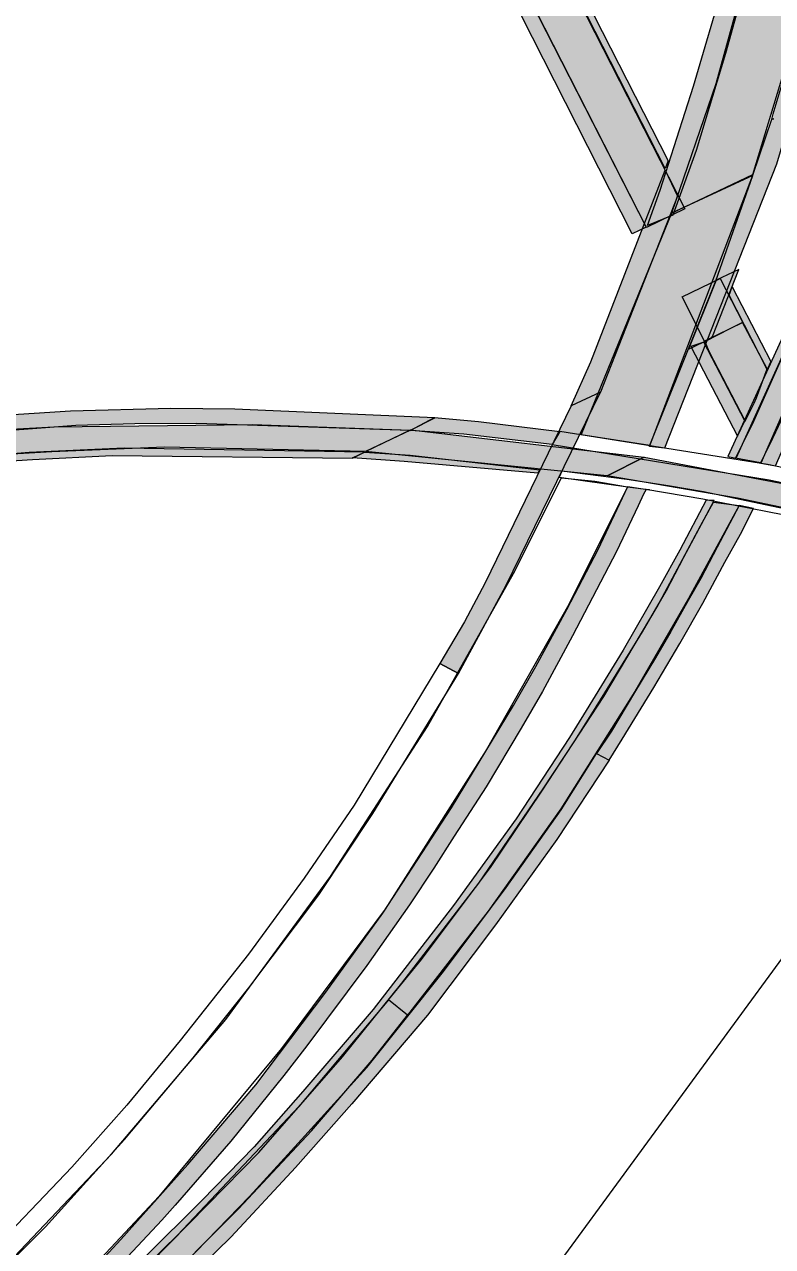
# Model space of a CAD drawing. Extents: x 2356431 to 2371438, y 6972864 to 6982525.
# Drawn here: x 2370074.85 to 2370093.87, y 6980321.88 to 6980352.96 of the extents above; entities that cross this region are included whole.
import ezdxf

# ---------------------------------------------------------------- set-up
doc = ezdxf.new("R2010")
doc.units = 0
doc.header["$LTSCALE"] = 5.6
for name, color, linetype, lineweight in [('1', 7, 'Continuous', 25), ('10', 7, 'Continuous', 13), ('11', 7, 'Continuous', 13), ('12', 7, 'Continuous', 13), ('13', 7, 'Continuous', 13), ('9', 7, 'Continuous', 13)]:
    doc.layers.add(name, color=color, linetype=linetype, lineweight=lineweight)

msp = doc.modelspace()

# ---------------------------------------------------------------- hatches: boundary and pattern name
at = {"layer": '10'}
for points in [[(2370091.141, 6980349.29), (2370080.844, 6980369.459), (2370080.949, 6980369.615), (2370091.218, 6980349.484)], [(2370090.302, 6980347.629), (2370079.869, 6980368.199), (2370080.106, 6980368.461), (2370090.655, 6980347.803)], [(2370093.737, 6980344.185), (2370092.769, 6980346.073), (2370092.841, 6980346.285), (2370093.831, 6980344.381)], [(2370092.977, 6980342.485), (2370093.171, 6980342.874), (2370092.124, 6980344.878), (2370091.791, 6980344.763)]]:
    msp.add_hatch(color=256, dxfattribs=at).paths.add_polyline_path(points)
at = {"layer": '11'}
for points in [[(2370092.929, 6980341.929), (2370093.366, 6980342.792), (2370094.917, 6980346.282), (2370095.754, 6980346.671), (2370094.088, 6980342.895), (2370093.806, 6980342.286), (2370093.566, 6980341.805)], [(2370092.369, 6980340.805), (2370093.02, 6980340.719), (2370091.732, 6980338.353), (2370090.366, 6980335.991), (2370088.49, 6980333.006), (2370086.636, 6980330.403), (2370084.592, 6980327.758), (2370084.108, 6980328.152), (2370084.948, 6980329.174), (2370086.695, 6980331.513), (2370088.006, 6980333.453), (2370089.583, 6980335.868), (2370090.938, 6980338.146), (2370092.042, 6980340.204)], [(2370064.751, 6980310.415), (2370067.102, 6980311.87), (2370069.363, 6980313.438), (2370071.65, 6980315.084), (2370073.679, 6980316.731), (2370075.538, 6980318.327), (2370078.088, 6980320.619), (2370080.288, 6980322.835), (2370082.149, 6980324.82), (2370083.686, 6980326.612), (2370084.592, 6980327.758), (2370084.108, 6980328.152), (2370081.821, 6980325.439), (2370078.737, 6980322.163), (2370077.219, 6980320.685), (2370076.568, 6980321.306), (2370075.813, 6980320.525), (2370074.478, 6980319.197), (2370073.098, 6980317.892), (2370071.674, 6980316.612), (2370070.204, 6980315.356), (2370068.739, 6980314.174), (2370067.172, 6980312.971), (2370065.392, 6980311.672), (2370064.405, 6980310.988)]]:
    msp.add_hatch(color=256, dxfattribs=at).paths.add_polyline_path(points)
at = {"layer": '12'}
for points in [[(2370094.781, 6980365.668), (2370095.242, 6980365.297), (2370094.856, 6980361.939), (2370094.477, 6980359.91), (2370094.046, 6980357.729), (2370093.511, 6980355.24), (2370092.676, 6980352.22), (2370091.926, 6980349.753), (2370091.333, 6980348.105), (2370090.696, 6980347.842), (2370091.018, 6980348.742), (2370091.862, 6980351.383), (2370092.654, 6980354.076), (2370093.376, 6980356.963), (2370093.891, 6980359.442), (2370094.314, 6980362.054)], [(2370096.812, 6980364.086), (2370097.199, 6980363.787), (2370097.044, 6980362.559), (2370096.773, 6980360.737), (2370096.044, 6980357.095), (2370095.398, 6980354.33), (2370094.987, 6980352.752), (2370094.668, 6980351.656), (2370094.405, 6980350.831), (2370094.346, 6980350.659), (2370093.971, 6980349.402), (2370091.12, 6980342.178), (2370090.741, 6980342.223), (2370093.375, 6980349.122), (2370093.853, 6980350.55), (2370093.908, 6980350.552), (2370093.853, 6980350.55), (2370093.889, 6980350.681), (2370094.43, 6980352.497), (2370094.879, 6980354.125), (2370095.475, 6980356.388), (2370095.79, 6980357.976), (2370096.116, 6980359.594), (2370096.433, 6980361.438)], [(2370088.751, 6980343.256), (2370089.252, 6980344.374), (2370091.138, 6980349.251), (2370091.452, 6980348.589), (2370089.493, 6980343.607)], [(2370093.575, 6980341.798), (2370093.949, 6980341.728), (2370096.204, 6980346.88), (2370095.697, 6980346.63)], [(2370091.732, 6980344.697), (2370092.321, 6980344.98), (2370092.342, 6980345.02), (2370093.018, 6980346.726), (2370092.439, 6980346.45)], [(2370092.739, 6980341.968), (2370092.943, 6980341.923), (2370094.91, 6980346.264), (2370094.652, 6980346.149)], [(2370088.751, 6980343.256), (2370086.563, 6980338.754), (2370086.035, 6980337.763), (2370085.412, 6980336.705), (2370085.882, 6980336.45), (2370086.45, 6980337.504), (2370087.086, 6980338.68), (2370089.493, 6980343.607)], [(2370085.281, 6980342.949), (2370080.197, 6980343.174), (2370078.571, 6980343.186), (2370076.016, 6980343.118), (2370073.235, 6980342.94), (2370071.314, 6980342.758), (2370068.778, 6980342.434), (2370065.87, 6980341.96), (2370064.483, 6980341.673), (2370062.755, 6980341.342), (2370062.934, 6980341.002), (2370063.716, 6980341.146), (2370065.554, 6980341.528), (2370066.977, 6980341.766), (2370068.585, 6980342.003), (2370070.395, 6980342.265), (2370071.682, 6980342.402), (2370073.378, 6980342.557), (2370076.151, 6980342.766), (2370077.651, 6980342.808), (2370079.219, 6980342.812), (2370084.663, 6980342.642)], [(2370084.657, 6980342.626), (2370085.271, 6980342.957), (2370086.393, 6980342.86), (2370088.464, 6980342.603), (2370088.27, 6980342.273), (2370086.017, 6980342.534)], [(2370077.384, 6980342.181), (2370074.965, 6980342.071), (2370072.314, 6980341.851), (2370070.27, 6980341.619), (2370068.181, 6980341.346), (2370066.228, 6980340.995), (2370063.88, 6980340.564), (2370063.233, 6980340.414), (2370063.316, 6980340.241), (2370065.902, 6980340.767), (2370067.38, 6980341.033), (2370068.965, 6980341.276), (2370070.819, 6980341.524), (2370071.601, 6980341.597), (2370073.72, 6980341.811), (2370075.052, 6980341.896), (2370077.079, 6980341.99), (2370083.191, 6980341.93), (2370083.497, 6980342.082)], [(2370083.191, 6980341.931), (2370083.498, 6980342.082), (2370084.654, 6980342.002), (2370087.954, 6980341.633), (2370087.903, 6980341.543), (2370084.506, 6980341.844)], [(2370090.189, 6980341.203), (2370090.745, 6980341.117), (2370090.654, 6980341.131), (2370090.59, 6980341.014), (2370090.454, 6980340.711), (2370089.906, 6980339.555), (2370088.785, 6980337.409), (2370088.022, 6980335.995), (2370087.475, 6980335.06), (2370086.585, 6980333.569), (2370085.776, 6980332.315), (2370085.26, 6980331.497), (2370084.635, 6980330.57), (2370083.551, 6980329.025), (2370082.028, 6980326.982), (2370081.441, 6980326.223), (2370080.093, 6980324.559), (2370078.679, 6980322.925), (2370078.338, 6980322.546), (2370076.984, 6980321.096), (2370076.89, 6980320.994), (2370076.967, 6980320.913), (2370076.586, 6980321.28), (2370077.293, 6980322.051), (2370079.004, 6980323.96), (2370080.731, 6980325.989), (2370082.513, 6980328.349), (2370083.964, 6980330.352), (2370085.704, 6980333.031), (2370087.283, 6980335.632), (2370087.856, 6980336.626), (2370088.644, 6980338.077), (2370089.441, 6980339.599)], [(2370092.187, 6980340.855), (2370091.514, 6980339.584), (2370090.998, 6980338.655), (2370090.073, 6980337.043), (2370089.133, 6980335.507), (2370088.704, 6980334.824), (2370087.348, 6980332.755), (2370085.754, 6980330.547), (2370083.713, 6980327.904), (2370081.923, 6980325.822), (2370080.688, 6980324.414), (2370079.353, 6980323.045), (2370077.896, 6980321.593), (2370077.109, 6980320.805), (2370077.189, 6980320.689), (2370078.038, 6980321.441), (2370079.513, 6980322.946), (2370080.803, 6980324.271), (2370082.933, 6980326.698), (2370084.446, 6980328.577), (2370086.406, 6980331.113), (2370088.037, 6980333.517), (2370088.842, 6980334.738), (2370089.273, 6980335.42), (2370089.896, 6980336.426), (2370090.563, 6980337.513), (2370091.176, 6980338.563), (2370091.615, 6980339.405), (2370092.385, 6980340.845)], [(2370089.778, 6980334.982), (2370089.393, 6980334.415), (2370089.716, 6980334.242), (2370090.047, 6980334.778), (2370090.855, 6980336.092), (2370091.517, 6980337.214), (2370092.096, 6980338.234), (2370092.662, 6980339.284), (2370093.056, 6980339.996), (2370093.388, 6980340.647), (2370093.02, 6980340.719), (2370092.461, 6980339.666), (2370092.051, 6980338.862), (2370091.725, 6980338.304), (2370091.282, 6980337.519), (2370090.892, 6980336.845), (2370090.362, 6980335.969)], [(2370048.363, 6980302.195), (2370048.2, 6980302.605), (2370052.483, 6980304.268), (2370055.106, 6980305.454), (2370057.342, 6980306.479), (2370059.905, 6980307.728), (2370061.776, 6980308.699), (2370063.377, 6980309.614), (2370064.48, 6980310.237), (2370066.844, 6980311.743), (2370069.323, 6980313.409), (2370071.494, 6980314.992), (2370073.769, 6980316.789), (2370076.524, 6980319.196), (2370078.66, 6980321.18), (2370080.572, 6980323.147), (2370081.81, 6980324.502), (2370083.554, 6980326.433), (2370085.502, 6980328.872), (2370087.098, 6980331.009), (2370088.497, 6980332.979), (2370089.393, 6980334.415), (2370089.716, 6980334.242), (2370088.382, 6980332.224), (2370086.823, 6980330.059), (2370085.096, 6980327.764), (2370083.176, 6980325.502), (2370081.741, 6980323.887), (2370080.101, 6980322.124), (2370078.217, 6980320.287), (2370075.969, 6980318.201), (2370073.158, 6980315.86), (2370071.052, 6980314.239), (2370068.844, 6980312.637), (2370066.701, 6980311.231), (2370064.711, 6980309.991), (2370063.281, 6980309.143), (2370061.289, 6980308.035), (2370059.595, 6980307.152), (2370057.201, 6980306.033), (2370054.272, 6980304.698), (2370052.592, 6980303.908)]]:
    msp.add_hatch(color=256, dxfattribs=at).paths.add_polyline_path(points)
at = {"layer": '13'}
for points in [[(2370091.3, 6980348.153), (2370093.373, 6980349.142), (2370094.542, 6980352.999), (2370095.519, 6980356.76), (2370096.264, 6980360.578), (2370096.782, 6980364.132), (2370095.285, 6980365.252), (2370094.558, 6980360.187), (2370093.626, 6980355.785), (2370092.427, 6980351.448)], [(2370089.007, 6980342.527), (2370090.751, 6980342.259), (2370092.429, 6980346.44), (2370093.374, 6980349.114), (2370091.3, 6980348.153)], [(2370083.522, 6980342.095), (2370078.411, 6980342.204), (2370075.539, 6980342.089), (2370073.233, 6980341.95), (2370071.583, 6980341.785), (2370068.684, 6980341.425), (2370066.079, 6980340.995), (2370063.236, 6980340.41), (2370062.961, 6980340.996), (2370065.964, 6980341.609), (2370068.684, 6980342.047), (2370070.032, 6980342.237), (2370071.509, 6980342.401), (2370073.737, 6980342.625), (2370075.595, 6980342.726), (2370080.648, 6980342.779), (2370084.663, 6980342.642)], [(2370083.523, 6980342.094), (2370084.664, 6980342.643), (2370090.606, 6980341.952), (2370089.668, 6980341.474)], [(2370100.66, 6980339.01), (2370098.114, 6980339.73), (2370095.487, 6980340.382), (2370092.979, 6980340.907), (2370089.668, 6980341.473), (2370090.605, 6980341.953), (2370095.285, 6980341.062), (2370097.718, 6980340.499), (2370100.843, 6980339.611)]]:
    msp.add_hatch(color=256, dxfattribs=at).paths.add_polyline_path(points)
at = {"layer": '9'}
for points in [[(2370090.669, 6980347.792), (2370084.208, 6980360.462), (2370084.782, 6980361.713), (2370091.641, 6980348.263)], [(2370092.144, 6980344.904), (2370091.572, 6980346.027), (2370092.542, 6980346.499), (2370093.113, 6980345.376)], [(2370092.15, 6980344.89), (2370092.252, 6980344.649), (2370093.178, 6980342.864), (2370093.407, 6980343.321), (2370093.466, 6980343.464), (2370093.738, 6980344.197), (2370093.11, 6980345.378)]]:
    msp.add_hatch(color=256, dxfattribs=at).paths.add_polyline_path(points)

# ---------------------------------------------------------------- linework, layer by layer
at = {"layer": '1', "lineweight": 13}
msp.add_lwpolyline([(2369855.033, 6980141.088), (2370017.862, 6980379.583), (2370022.31, 6980590.536), (2370099.424, 6980609.051), (2370119.624, 6980364.065), (2369916.007, 6980085.895)], close=True, dxfattribs=at)
at = {"layer": '10'}
for points in [[(2370091.141, 6980349.29), (2370080.844, 6980369.459), (2370080.949, 6980369.615), (2370091.218, 6980349.484)], [(2370090.302, 6980347.629), (2370079.869, 6980368.199), (2370080.106, 6980368.461), (2370090.655, 6980347.803)], [(2370093.737, 6980344.185), (2370092.769, 6980346.073), (2370092.841, 6980346.285), (2370093.831, 6980344.381)], [(2370092.977, 6980342.485), (2370093.171, 6980342.874), (2370092.124, 6980344.878), (2370091.791, 6980344.763)]]:
    msp.add_lwpolyline(points, close=True, dxfattribs=at)
at = {"layer": '11'}
for points in [[(2370092.929, 6980341.929), (2370093.366, 6980342.792), (2370094.917, 6980346.282), (2370095.754, 6980346.671), (2370094.088, 6980342.895), (2370093.806, 6980342.286), (2370093.566, 6980341.805)], [(2370092.369, 6980340.805), (2370093.02, 6980340.719), (2370091.732, 6980338.353), (2370090.366, 6980335.991), (2370088.49, 6980333.006), (2370086.636, 6980330.403), (2370084.592, 6980327.758), (2370084.108, 6980328.152), (2370084.948, 6980329.174), (2370086.695, 6980331.513), (2370088.006, 6980333.453), (2370089.583, 6980335.868), (2370090.938, 6980338.146), (2370092.042, 6980340.204)]]:
    msp.add_lwpolyline(points, close=True, dxfattribs=at)
msp.add_lwpolyline([(2370073.679, 6980316.731), (2370075.538, 6980318.327), (2370078.088, 6980320.619), (2370080.288, 6980322.835), (2370082.149, 6980324.82), (2370083.686, 6980326.612), (2370084.592, 6980327.758), (2370084.108, 6980328.152), (2370081.821, 6980325.439), (2370078.737, 6980322.163), (2370077.219, 6980320.685), (2370076.568, 6980321.306), (2370075.813, 6980320.525), (2370074.478, 6980319.197)], dxfattribs=at)
at = {"layer": '12'}
for points in [[(2370094.781, 6980365.668), (2370095.242, 6980365.297), (2370094.856, 6980361.939), (2370094.477, 6980359.91), (2370094.046, 6980357.729), (2370093.511, 6980355.24), (2370092.676, 6980352.22), (2370091.926, 6980349.753), (2370091.333, 6980348.105), (2370090.696, 6980347.842), (2370091.018, 6980348.742), (2370091.862, 6980351.383), (2370092.654, 6980354.076), (2370093.376, 6980356.963), (2370093.891, 6980359.442), (2370094.314, 6980362.054)], [(2370096.812, 6980364.086), (2370097.199, 6980363.787), (2370097.044, 6980362.559), (2370096.773, 6980360.737), (2370096.044, 6980357.095), (2370095.398, 6980354.33), (2370094.987, 6980352.752), (2370094.668, 6980351.656), (2370094.405, 6980350.831), (2370094.346, 6980350.659), (2370093.971, 6980349.402), (2370091.12, 6980342.178), (2370090.741, 6980342.223), (2370093.375, 6980349.122), (2370093.853, 6980350.55), (2370093.908, 6980350.552), (2370093.853, 6980350.55), (2370093.889, 6980350.681), (2370094.43, 6980352.497), (2370094.879, 6980354.125), (2370095.475, 6980356.388), (2370095.79, 6980357.976), (2370096.116, 6980359.594), (2370096.433, 6980361.438)], [(2370088.751, 6980343.256), (2370089.252, 6980344.374), (2370091.138, 6980349.251), (2370091.452, 6980348.589), (2370089.493, 6980343.607)], [(2370093.575, 6980341.798), (2370093.949, 6980341.728), (2370096.204, 6980346.88), (2370095.697, 6980346.63)], [(2370091.732, 6980344.697), (2370092.321, 6980344.98), (2370092.342, 6980345.02), (2370093.018, 6980346.726), (2370092.439, 6980346.45)], [(2370092.739, 6980341.968), (2370092.943, 6980341.923), (2370094.91, 6980346.264), (2370094.652, 6980346.149)], [(2370088.751, 6980343.256), (2370086.563, 6980338.754), (2370086.035, 6980337.763), (2370085.412, 6980336.705), (2370085.882, 6980336.45), (2370086.45, 6980337.504), (2370087.086, 6980338.68), (2370089.493, 6980343.607)], [(2370085.281, 6980342.949), (2370080.197, 6980343.174), (2370078.571, 6980343.186), (2370076.016, 6980343.118), (2370073.235, 6980342.94), (2370071.314, 6980342.758), (2370068.778, 6980342.434), (2370065.87, 6980341.96), (2370064.483, 6980341.673), (2370062.755, 6980341.342), (2370062.934, 6980341.002), (2370063.716, 6980341.146), (2370065.554, 6980341.528), (2370066.977, 6980341.766), (2370068.585, 6980342.003), (2370070.395, 6980342.265), (2370071.682, 6980342.402), (2370073.378, 6980342.557), (2370076.151, 6980342.766), (2370077.651, 6980342.808), (2370079.219, 6980342.812), (2370084.663, 6980342.642)], [(2370084.657, 6980342.626), (2370085.271, 6980342.957), (2370086.393, 6980342.86), (2370088.464, 6980342.603), (2370088.27, 6980342.273), (2370086.017, 6980342.534)], [(2370077.384, 6980342.181), (2370074.965, 6980342.071), (2370072.314, 6980341.851), (2370070.27, 6980341.619), (2370068.181, 6980341.346), (2370066.228, 6980340.995), (2370063.88, 6980340.564), (2370063.233, 6980340.414), (2370063.316, 6980340.241), (2370065.902, 6980340.767), (2370067.38, 6980341.033), (2370068.965, 6980341.276), (2370070.819, 6980341.524), (2370071.601, 6980341.597), (2370073.72, 6980341.811), (2370075.052, 6980341.896), (2370077.079, 6980341.99), (2370083.191, 6980341.93), (2370083.497, 6980342.082)], [(2370083.191, 6980341.931), (2370083.498, 6980342.082), (2370084.654, 6980342.002), (2370087.954, 6980341.633), (2370087.903, 6980341.543), (2370084.506, 6980341.844)], [(2370089.778, 6980334.982), (2370089.393, 6980334.415), (2370089.716, 6980334.242), (2370090.047, 6980334.778), (2370090.855, 6980336.092), (2370091.517, 6980337.214), (2370092.096, 6980338.234), (2370092.662, 6980339.284), (2370093.056, 6980339.996), (2370093.388, 6980340.647), (2370093.02, 6980340.719), (2370092.461, 6980339.666), (2370092.051, 6980338.862), (2370091.725, 6980338.304), (2370091.282, 6980337.519), (2370090.892, 6980336.845), (2370090.362, 6980335.969)]]:
    msp.add_lwpolyline(points, close=True, dxfattribs=at)
for points in [[(2370095.325, 6980341.437), (2370093.744, 6980341.769), (2370088.462, 6980342.603), (2370088.27, 6980342.274), (2370093.787, 6980341.376), (2370095.849, 6980340.943)], [(2370096.259, 6980340.194), (2370092.113, 6980341.073), (2370091.218, 6980341.222), (2370090.17, 6980341.386), (2370088.51, 6980341.593), (2370088.442, 6980341.445), (2370090.247, 6980341.186), (2370090.647, 6980341.137), (2370092.102, 6980340.888), (2370094.956, 6980340.335)], [(2370076.586, 6980321.28), (2370077.293, 6980322.051), (2370079.004, 6980323.96), (2370080.731, 6980325.989), (2370082.513, 6980328.349), (2370083.964, 6980330.352), (2370085.704, 6980333.031), (2370087.283, 6980335.632), (2370087.856, 6980336.626), (2370088.644, 6980338.077), (2370089.441, 6980339.599), (2370090.189, 6980341.203), (2370090.745, 6980341.117), (2370090.654, 6980341.131), (2370090.59, 6980341.014), (2370090.454, 6980340.711), (2370089.906, 6980339.555), (2370088.785, 6980337.409), (2370088.022, 6980335.995), (2370087.475, 6980335.06), (2370086.585, 6980333.569), (2370085.776, 6980332.315), (2370085.26, 6980331.497), (2370084.635, 6980330.57), (2370083.551, 6980329.025), (2370082.028, 6980326.982), (2370081.441, 6980326.223), (2370080.093, 6980324.559), (2370078.679, 6980322.925), (2370078.338, 6980322.546), (2370076.984, 6980321.096)], [(2370078.038, 6980321.441), (2370079.513, 6980322.946), (2370080.803, 6980324.271), (2370082.933, 6980326.698), (2370084.446, 6980328.577), (2370086.406, 6980331.113), (2370088.037, 6980333.517), (2370088.842, 6980334.738), (2370089.273, 6980335.42), (2370089.896, 6980336.426), (2370090.563, 6980337.513), (2370091.176, 6980338.563), (2370091.615, 6980339.405), (2370092.385, 6980340.845), (2370092.187, 6980340.855), (2370091.514, 6980339.584), (2370090.998, 6980338.655), (2370090.073, 6980337.043), (2370089.133, 6980335.507), (2370088.704, 6980334.824), (2370087.348, 6980332.755), (2370085.754, 6980330.547), (2370083.713, 6980327.904), (2370081.923, 6980325.822), (2370080.688, 6980324.414), (2370079.353, 6980323.045), (2370077.896, 6980321.593)], [(2370073.199, 6980320.206), (2370075.382, 6980322.377), (2370077.39, 6980324.601), (2370079.135, 6980326.671), (2370080.549, 6980328.451), (2370082.332, 6980330.82), (2370083.704, 6980332.892), (2370085.882, 6980336.45), (2370085.412, 6980336.705), (2370083.23, 6980333.1), (2370081.962, 6980331.242), (2370080.544, 6980329.309), (2370078.802, 6980327.112), (2370077.451, 6980325.468), (2370076.052, 6980323.894), (2370073.783, 6980321.518)], [(2370073.769, 6980316.789), (2370076.524, 6980319.196), (2370078.66, 6980321.18), (2370080.572, 6980323.147), (2370081.81, 6980324.502), (2370083.554, 6980326.433), (2370085.502, 6980328.872), (2370087.098, 6980331.009), (2370088.497, 6980332.979), (2370089.393, 6980334.415), (2370089.716, 6980334.242), (2370088.382, 6980332.224), (2370086.823, 6980330.059), (2370085.096, 6980327.764), (2370083.176, 6980325.502), (2370081.741, 6980323.887), (2370080.101, 6980322.124), (2370078.217, 6980320.287), (2370075.969, 6980318.201), (2370073.158, 6980315.86)]]:
    msp.add_lwpolyline(points, dxfattribs=at)
at = {"layer": '13'}
for points in [[(2370091.3, 6980348.153), (2370093.373, 6980349.142), (2370094.542, 6980352.999), (2370095.519, 6980356.76), (2370096.264, 6980360.578), (2370096.782, 6980364.132), (2370095.285, 6980365.252), (2370094.558, 6980360.187), (2370093.626, 6980355.785), (2370092.427, 6980351.448)], [(2370089.007, 6980342.527), (2370090.751, 6980342.259), (2370092.429, 6980346.44), (2370093.374, 6980349.114), (2370091.3, 6980348.153)], [(2370083.522, 6980342.095), (2370078.411, 6980342.204), (2370075.539, 6980342.089), (2370073.233, 6980341.95), (2370071.583, 6980341.785), (2370068.684, 6980341.425), (2370066.079, 6980340.995), (2370063.236, 6980340.41), (2370062.961, 6980340.996), (2370065.964, 6980341.609), (2370068.684, 6980342.047), (2370070.032, 6980342.237), (2370071.509, 6980342.401), (2370073.737, 6980342.625), (2370075.595, 6980342.726), (2370080.648, 6980342.779), (2370084.663, 6980342.642)], [(2370083.523, 6980342.094), (2370084.664, 6980342.643), (2370090.606, 6980341.952), (2370089.668, 6980341.474)], [(2370100.66, 6980339.01), (2370098.114, 6980339.73), (2370095.487, 6980340.382), (2370092.979, 6980340.907), (2370089.668, 6980341.473), (2370090.605, 6980341.953), (2370095.285, 6980341.062), (2370097.718, 6980340.499), (2370100.843, 6980339.611)]]:
    msp.add_lwpolyline(points, close=True, dxfattribs=at)
msp.add_lwpolyline([(2370073.961, 6980320.96), (2370077.056, 6980324.226), (2370079.964, 6980327.65), (2370082.629, 6980331.284), (2370085.098, 6980335.101), (2370087.286, 6980338.991), (2370088.501, 6980341.426), (2370089.353, 6980341.345), (2370090.183, 6980341.198), (2370088.69, 6980338.208), (2370086.587, 6980334.502), (2370084.019, 6980330.459), (2370081.382, 6980326.91), (2370078.266, 6980323.149), (2370075.813, 6980320.525), (2370073.098, 6980317.892)], dxfattribs=at)
at = {"layer": '9'}
for points in [[(2370090.669, 6980347.792), (2370084.208, 6980360.462), (2370084.782, 6980361.713), (2370091.641, 6980348.263)], [(2370092.144, 6980344.904), (2370091.572, 6980346.027), (2370092.542, 6980346.499), (2370093.113, 6980345.376)], [(2370092.15, 6980344.89), (2370092.252, 6980344.649), (2370093.178, 6980342.864), (2370093.407, 6980343.321), (2370093.466, 6980343.464), (2370093.738, 6980344.197), (2370093.11, 6980345.378)]]:
    msp.add_lwpolyline(points, close=True, dxfattribs=at)

doc.saveas('drawing.dxf')
